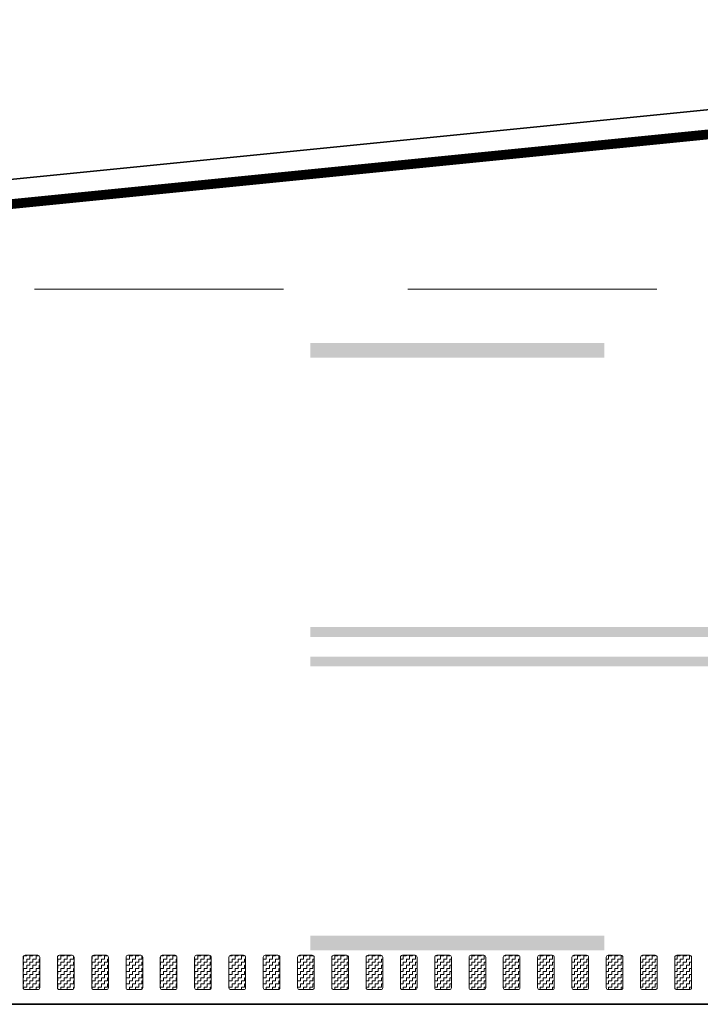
# Model space of a CAD drawing. Header units: metres. Extents: x -699 to 2316, y -1199 to 781.
# Tile 439 of 593: x 906 to 913, y -255 to -245. Entities that reach past the tile are written whole.
import ezdxf

# ---------------------------------------------------------------- set-up
doc = ezdxf.new("R2010")
doc.units = ezdxf.units.M
for name, pattern in [('HIDDENX2', [19.05, 12.7, -6.35]), ('VW-3-3_STREEP', [6, 3, -3]), ('VW-9-3_STREEP', [12, 9, -3])]:
    doc.linetypes.add(name, pattern=pattern)
for name, color, linetype, lineweight in [('N-WA-VW-MARKERING_DYNAMISCH-G', 7, 'Continuous', 35), ('N-WE-VH-KANTVERHARDING-G', 210, 'Continuous', 35), ('N-WE-VW-MARKERING_LANGS_STREEP_33-G', 7, 'VW-3-3_STREEP', 13), ('N-WE-VW-MARKERING_LANGS_STREEP_93-G', 7, 'VW-9-3_STREEP', 13), ('N-WE-VW-MARKERING_LANGS_STREEP_DOORGETROKKEN-G', 7, 'Continuous', 13)]:
    doc.layers.add(name, color=color, linetype=linetype, lineweight=lineweight)
pattern_1 = [(180, (0, 0), (-0.03175, -0.03175), [0.03175, -0.03175]), (270, (-0.03175, 0), (0.03175, -0.03175), [0.03175, -0.03175])]

msp = doc.modelspace()

# ---------------------------------------------------------------- hatches: boundary and pattern name
at = {"layer": 'N-WA-VW-MARKERING_DYNAMISCH-G', "lineweight": 9}
h = msp.add_hatch(dxfattribs=at)
h.set_pattern_fill('ZIGZAG', color=8, scale=0.01, angle=180, style=0)
h.set_pattern_definition(pattern_1)
edge = h.paths.add_edge_path()
edge.add_line((906.0648, -254.3115), (906.1948, -254.3115))
edge.add_arc((906.1948, -254.3315), 0.02, 0, 90, ccw=False)
edge.add_line((906.2148, -254.3315), (906.2148, -254.6415))
edge.add_arc((906.1948, -254.6415), 0.02, 270, 360, ccw=False)
edge.add_line((906.1948, -254.6615), (906.0648, -254.6615))
edge.add_arc((906.0648, -254.6415), 0.02, 180, 270, ccw=False)
edge.add_line((906.0448, -254.6415), (906.0448, -254.3315))
edge.add_arc((906.0648, -254.3315), 0.02, 90, 180, ccw=False)
h = msp.add_hatch(dxfattribs=at)
h.set_pattern_fill('ZIGZAG', color=8, scale=0.01, angle=180, style=0)
h.set_pattern_definition(pattern_1)
edge = h.paths.add_edge_path()
edge.add_line((906.4148, -254.3115), (906.5448, -254.3115))
edge.add_arc((906.5448, -254.3315), 0.02, 0, 90, ccw=False)
edge.add_line((906.5648, -254.3315), (906.5648, -254.6415))
edge.add_arc((906.5448, -254.6415), 0.02, 270, 360, ccw=False)
edge.add_line((906.5448, -254.6615), (906.4148, -254.6615))
edge.add_arc((906.4148, -254.6415), 0.02, 180, 270, ccw=False)
edge.add_line((906.3948, -254.6415), (906.3948, -254.3315))
edge.add_arc((906.4148, -254.3315), 0.02, 90, 180, ccw=False)
h = msp.add_hatch(dxfattribs=at)
h.set_pattern_fill('ZIGZAG', color=8, scale=0.01, angle=180, style=0)
h.set_pattern_definition(pattern_1)
edge = h.paths.add_edge_path()
edge.add_line((906.7648, -254.3115), (906.8948, -254.3115))
edge.add_arc((906.8948, -254.3315), 0.02, 0, 90, ccw=False)
edge.add_line((906.9148, -254.3315), (906.9148, -254.6415))
edge.add_arc((906.8948, -254.6415), 0.02, 270, 360, ccw=False)
edge.add_line((906.8948, -254.6615), (906.7648, -254.6615))
edge.add_arc((906.7648, -254.6415), 0.02, 180, 270, ccw=False)
edge.add_line((906.7448, -254.6415), (906.7448, -254.3315))
edge.add_arc((906.7648, -254.3315), 0.02, 90, 180, ccw=False)
h = msp.add_hatch(dxfattribs=at)
h.set_pattern_fill('ZIGZAG', color=8, scale=0.01, angle=180, style=0)
h.set_pattern_definition(pattern_1)
edge = h.paths.add_edge_path()
edge.add_line((907.1148, -254.3115), (907.2448, -254.3115))
edge.add_arc((907.2448, -254.3315), 0.02, 0, 90, ccw=False)
edge.add_line((907.2648, -254.3315), (907.2648, -254.6415))
edge.add_arc((907.2448, -254.6415), 0.02, 270, 360, ccw=False)
edge.add_line((907.2448, -254.6615), (907.1148, -254.6615))
edge.add_arc((907.1148, -254.6415), 0.02, 180, 270, ccw=False)
edge.add_line((907.0948, -254.6415), (907.0948, -254.3315))
edge.add_arc((907.1148, -254.3315), 0.02, 90, 180, ccw=False)
h = msp.add_hatch(dxfattribs=at)
h.set_pattern_fill('ZIGZAG', color=8, scale=0.01, angle=180, style=0)
h.set_pattern_definition(pattern_1)
edge = h.paths.add_edge_path()
edge.add_line((907.4648, -254.3115), (907.5948, -254.3115))
edge.add_arc((907.5948, -254.3315), 0.02, 0, 90, ccw=False)
edge.add_line((907.6148, -254.3315), (907.6148, -254.6415))
edge.add_arc((907.5948, -254.6415), 0.02, 270, 360, ccw=False)
edge.add_line((907.5948, -254.6615), (907.4648, -254.6615))
edge.add_arc((907.4648, -254.6415), 0.02, 180, 270, ccw=False)
edge.add_line((907.4448, -254.6415), (907.4448, -254.3315))
edge.add_arc((907.4648, -254.3315), 0.02, 90, 180, ccw=False)
h = msp.add_hatch(dxfattribs=at)
h.set_pattern_fill('ZIGZAG', color=8, scale=0.01, angle=180, style=0)
h.set_pattern_definition(pattern_1)
edge = h.paths.add_edge_path()
edge.add_line((907.8148, -254.3115), (907.9448, -254.3115))
edge.add_arc((907.9448, -254.3315), 0.02, 0, 90, ccw=False)
edge.add_line((907.9648, -254.3315), (907.9648, -254.6415))
edge.add_arc((907.9448, -254.6415), 0.02, 270, 360, ccw=False)
edge.add_line((907.9448, -254.6615), (907.8148, -254.6615))
edge.add_arc((907.8148, -254.6415), 0.02, 180, 270, ccw=False)
edge.add_line((907.7948, -254.6415), (907.7948, -254.3315))
edge.add_arc((907.8148, -254.3315), 0.02, 90, 180, ccw=False)
h = msp.add_hatch(dxfattribs=at)
h.set_pattern_fill('ZIGZAG', color=8, scale=0.01, angle=180, style=0)
h.set_pattern_definition(pattern_1)
edge = h.paths.add_edge_path()
edge.add_line((908.1648, -254.3115), (908.2948, -254.3115))
edge.add_arc((908.2948, -254.3315), 0.02, 0, 90, ccw=False)
edge.add_line((908.3148, -254.3315), (908.3148, -254.6415))
edge.add_arc((908.2948, -254.6415), 0.02, 270, 360, ccw=False)
edge.add_line((908.2948, -254.6615), (908.1648, -254.6615))
edge.add_arc((908.1648, -254.6415), 0.02, 180, 270, ccw=False)
edge.add_line((908.1448, -254.6415), (908.1448, -254.3315))
edge.add_arc((908.1648, -254.3315), 0.02, 90, 180, ccw=False)
h = msp.add_hatch(dxfattribs=at)
h.set_pattern_fill('ZIGZAG', color=8, scale=0.01, angle=180, style=0)
h.set_pattern_definition(pattern_1)
edge = h.paths.add_edge_path()
edge.add_line((908.5148, -254.3115), (908.6448, -254.3115))
edge.add_arc((908.6448, -254.3315), 0.02, 0, 90, ccw=False)
edge.add_line((908.6648, -254.3315), (908.6648, -254.6415))
edge.add_arc((908.6448, -254.6415), 0.02, 270, 360, ccw=False)
edge.add_line((908.6448, -254.6615), (908.5148, -254.6615))
edge.add_arc((908.5148, -254.6415), 0.02, 180, 270, ccw=False)
edge.add_line((908.4948, -254.6415), (908.4948, -254.3315))
edge.add_arc((908.5148, -254.3315), 0.02, 90, 180, ccw=False)
h = msp.add_hatch(dxfattribs=at)
h.set_pattern_fill('ZIGZAG', color=8, scale=0.01, angle=180, style=0)
h.set_pattern_definition(pattern_1)
edge = h.paths.add_edge_path()
edge.add_line((908.8648, -254.3115), (908.9948, -254.3115))
edge.add_arc((908.9948, -254.3315), 0.02, 0, 90, ccw=False)
edge.add_line((909.0148, -254.3315), (909.0148, -254.6415))
edge.add_arc((908.9948, -254.6415), 0.02, 270, 360, ccw=False)
edge.add_line((908.9948, -254.6615), (908.8648, -254.6615))
edge.add_arc((908.8648, -254.6415), 0.02, 180, 270, ccw=False)
edge.add_line((908.8448, -254.6415), (908.8448, -254.3315))
edge.add_arc((908.8648, -254.3315), 0.02, 90, 180, ccw=False)
h = msp.add_hatch(dxfattribs=at)
h.set_pattern_fill('ZIGZAG', color=8, scale=0.01, angle=180, style=0)
h.set_pattern_definition(pattern_1)
edge = h.paths.add_edge_path()
edge.add_line((909.2148, -254.3115), (909.3448, -254.3115))
edge.add_arc((909.3448, -254.3315), 0.02, 0, 90, ccw=False)
edge.add_line((909.3648, -254.3315), (909.3648, -254.6415))
edge.add_arc((909.3448, -254.6415), 0.02, 270, 360, ccw=False)
edge.add_line((909.3448, -254.6615), (909.2148, -254.6615))
edge.add_arc((909.2148, -254.6415), 0.02, 180, 270, ccw=False)
edge.add_line((909.1948, -254.6415), (909.1948, -254.3315))
edge.add_arc((909.2148, -254.3315), 0.02, 90, 180, ccw=False)
h = msp.add_hatch(dxfattribs=at)
h.set_pattern_fill('ZIGZAG', color=8, scale=0.01, angle=180, style=0)
h.set_pattern_definition(pattern_1)
edge = h.paths.add_edge_path()
edge.add_line((909.5648, -254.3115), (909.6948, -254.3115))
edge.add_arc((909.6948, -254.3315), 0.02, 0, 90, ccw=False)
edge.add_line((909.7148, -254.3315), (909.7148, -254.6415))
edge.add_arc((909.6948, -254.6415), 0.02, 270, 360, ccw=False)
edge.add_line((909.6948, -254.6615), (909.5648, -254.6615))
edge.add_arc((909.5648, -254.6415), 0.02, 180, 270, ccw=False)
edge.add_line((909.5448, -254.6415), (909.5448, -254.3315))
edge.add_arc((909.5648, -254.3315), 0.02, 90, 180, ccw=False)
h = msp.add_hatch(dxfattribs=at)
h.set_pattern_fill('ZIGZAG', color=8, scale=0.01, angle=180, style=0)
h.set_pattern_definition(pattern_1)
edge = h.paths.add_edge_path()
edge.add_line((909.9148, -254.3115), (910.0448, -254.3115))
edge.add_arc((910.0448, -254.3315), 0.02, 0, 90, ccw=False)
edge.add_line((910.0648, -254.3315), (910.0648, -254.6415))
edge.add_arc((910.0448, -254.6415), 0.02, 270, 360, ccw=False)
edge.add_line((910.0448, -254.6615), (909.9148, -254.6615))
edge.add_arc((909.9148, -254.6415), 0.02, 180, 270, ccw=False)
edge.add_line((909.8948, -254.6415), (909.8948, -254.3315))
edge.add_arc((909.9148, -254.3315), 0.02, 90, 180, ccw=False)
h = msp.add_hatch(dxfattribs=at)
h.set_pattern_fill('ZIGZAG', color=8, scale=0.01, angle=180, style=0)
h.set_pattern_definition(pattern_1)
edge = h.paths.add_edge_path()
edge.add_line((910.2648, -254.3115), (910.3948, -254.3115))
edge.add_arc((910.3948, -254.3315), 0.02, 0, 90, ccw=False)
edge.add_line((910.4148, -254.3315), (910.4148, -254.6415))
edge.add_arc((910.3948, -254.6415), 0.02, 270, 360, ccw=False)
edge.add_line((910.3948, -254.6615), (910.2648, -254.6615))
edge.add_arc((910.2648, -254.6415), 0.02, 180, 270, ccw=False)
edge.add_line((910.2448, -254.6415), (910.2448, -254.3315))
edge.add_arc((910.2648, -254.3315), 0.02, 90, 180, ccw=False)
h = msp.add_hatch(dxfattribs=at)
h.set_pattern_fill('ZIGZAG', color=8, scale=0.01, angle=180, style=0)
h.set_pattern_definition(pattern_1)
edge = h.paths.add_edge_path()
edge.add_line((910.6148, -254.3115), (910.7448, -254.3115))
edge.add_arc((910.7448, -254.3315), 0.02, 0, 90, ccw=False)
edge.add_line((910.7648, -254.3315), (910.7648, -254.6415))
edge.add_arc((910.7448, -254.6415), 0.02, 270, 360, ccw=False)
edge.add_line((910.7448, -254.6615), (910.6148, -254.6615))
edge.add_arc((910.6148, -254.6415), 0.02, 180, 270, ccw=False)
edge.add_line((910.5948, -254.6415), (910.5948, -254.3315))
edge.add_arc((910.6148, -254.3315), 0.02, 90, 180, ccw=False)
h = msp.add_hatch(dxfattribs=at)
h.set_pattern_fill('ZIGZAG', color=8, scale=0.01, angle=180, style=0)
h.set_pattern_definition(pattern_1)
edge = h.paths.add_edge_path()
edge.add_line((910.9648, -254.3115), (911.0948, -254.3115))
edge.add_arc((911.0948, -254.3315), 0.02, 0, 90, ccw=False)
edge.add_line((911.1148, -254.3315), (911.1148, -254.6415))
edge.add_arc((911.0948, -254.6415), 0.02, 270, 360, ccw=False)
edge.add_line((911.0948, -254.6615), (910.9648, -254.6615))
edge.add_arc((910.9648, -254.6415), 0.02, 180, 270, ccw=False)
edge.add_line((910.9448, -254.6415), (910.9448, -254.3315))
edge.add_arc((910.9648, -254.3315), 0.02, 90, 180, ccw=False)
h = msp.add_hatch(dxfattribs=at)
h.set_pattern_fill('ZIGZAG', color=8, scale=0.01, angle=180, style=0)
h.set_pattern_definition(pattern_1)
edge = h.paths.add_edge_path()
edge.add_line((911.3148, -254.3115), (911.4448, -254.3115))
edge.add_arc((911.4448, -254.3315), 0.02, 0, 90, ccw=False)
edge.add_line((911.4648, -254.3315), (911.4648, -254.6415))
edge.add_arc((911.4448, -254.6415), 0.02, 270, 360, ccw=False)
edge.add_line((911.4448, -254.6615), (911.3148, -254.6615))
edge.add_arc((911.3148, -254.6415), 0.02, 180, 270, ccw=False)
edge.add_line((911.2948, -254.6415), (911.2948, -254.3315))
edge.add_arc((911.3148, -254.3315), 0.02, 90, 180, ccw=False)
h = msp.add_hatch(dxfattribs=at)
h.set_pattern_fill('ZIGZAG', color=8, scale=0.01, angle=180, style=0)
h.set_pattern_definition(pattern_1)
edge = h.paths.add_edge_path()
edge.add_line((911.6648, -254.3115), (911.7948, -254.3115))
edge.add_arc((911.7948, -254.3315), 0.02, 0, 90, ccw=False)
edge.add_line((911.8148, -254.3315), (911.8148, -254.6415))
edge.add_arc((911.7948, -254.6415), 0.02, 270, 360, ccw=False)
edge.add_line((911.7948, -254.6615), (911.6648, -254.6615))
edge.add_arc((911.6648, -254.6415), 0.02, 180, 270, ccw=False)
edge.add_line((911.6448, -254.6415), (911.6448, -254.3315))
edge.add_arc((911.6648, -254.3315), 0.02, 90, 180, ccw=False)
h = msp.add_hatch(dxfattribs=at)
h.set_pattern_fill('ZIGZAG', color=8, scale=0.01, angle=180, style=0)
h.set_pattern_definition(pattern_1)
edge = h.paths.add_edge_path()
edge.add_line((912.0148, -254.3115), (912.1448, -254.3115))
edge.add_arc((912.1448, -254.3315), 0.02, 0, 90, ccw=False)
edge.add_line((912.1648, -254.3315), (912.1648, -254.6415))
edge.add_arc((912.1448, -254.6415), 0.02, 270, 360, ccw=False)
edge.add_line((912.1448, -254.6615), (912.0148, -254.6615))
edge.add_arc((912.0148, -254.6415), 0.02, 180, 270, ccw=False)
edge.add_line((911.9948, -254.6415), (911.9948, -254.3315))
edge.add_arc((912.0148, -254.3315), 0.02, 90, 180, ccw=False)
h = msp.add_hatch(dxfattribs=at)
h.set_pattern_fill('ZIGZAG', color=8, scale=0.01, angle=180, style=0)
h.set_pattern_definition(pattern_1)
edge = h.paths.add_edge_path()
edge.add_line((912.3648, -254.3115), (912.4948, -254.3115))
edge.add_arc((912.4948, -254.3315), 0.02, 0, 90, ccw=False)
edge.add_line((912.5148, -254.3315), (912.5148, -254.6415))
edge.add_arc((912.4948, -254.6415), 0.02, 270, 360, ccw=False)
edge.add_line((912.4948, -254.6615), (912.3648, -254.6615))
edge.add_arc((912.3648, -254.6415), 0.02, 180, 270, ccw=False)
edge.add_line((912.3448, -254.6415), (912.3448, -254.3315))
edge.add_arc((912.3648, -254.3315), 0.02, 90, 180, ccw=False)
h = msp.add_hatch(dxfattribs=at)
h.set_pattern_fill('ZIGZAG', color=8, scale=0.01, angle=180, style=0)
h.set_pattern_definition(pattern_1)
edge = h.paths.add_edge_path()
edge.add_line((912.7148, -254.3115), (912.8448, -254.3115))
edge.add_arc((912.8448, -254.3315), 0.02, 0, 90, ccw=False)
edge.add_line((912.8648, -254.3315), (912.8648, -254.6415))
edge.add_arc((912.8448, -254.6415), 0.02, 270, 360, ccw=False)
edge.add_line((912.8448, -254.6615), (912.7148, -254.6615))
edge.add_arc((912.7148, -254.6415), 0.02, 180, 270, ccw=False)
edge.add_line((912.6948, -254.6415), (912.6948, -254.3315))
edge.add_arc((912.7148, -254.3315), 0.02, 90, 180, ccw=False)

# ---------------------------------------------------------------- linework, layer by layer
at = {"layer": 'N-WA-VW-MARKERING_DYNAMISCH-G', "color": 8, "lineweight": 9}
for points in [[(906.0648, -254.3115), (906.1948, -254.3115, -0.4142136), (906.2148, -254.3315), (906.2148, -254.6415, -0.4142136), (906.1948, -254.6615), (906.0648, -254.6615, -0.4142136), (906.0448, -254.6415), (906.0448, -254.3315, -0.4142136)], [(906.4148, -254.3115), (906.5448, -254.3115, -0.4142136), (906.5648, -254.3315), (906.5648, -254.6415, -0.4142136), (906.5448, -254.6615), (906.4148, -254.6615, -0.4142136), (906.3948, -254.6415), (906.3948, -254.3315, -0.4142136)], [(906.7648, -254.3115), (906.8948, -254.3115, -0.4142136), (906.9148, -254.3315), (906.9148, -254.6415, -0.4142136), (906.8948, -254.6615), (906.7648, -254.6615, -0.4142136), (906.7448, -254.6415), (906.7448, -254.3315, -0.4142136)], [(907.1148, -254.3115), (907.2448, -254.3115, -0.4142136), (907.2648, -254.3315), (907.2648, -254.6415, -0.4142136), (907.2448, -254.6615), (907.1148, -254.6615, -0.4142136), (907.0948, -254.6415), (907.0948, -254.3315, -0.4142136)], [(907.4648, -254.3115), (907.5948, -254.3115, -0.4142136), (907.6148, -254.3315), (907.6148, -254.6415, -0.4142136), (907.5948, -254.6615), (907.4648, -254.6615, -0.4142136), (907.4448, -254.6415), (907.4448, -254.3315, -0.4142136)], [(907.8148, -254.3115), (907.9448, -254.3115, -0.4142136), (907.9648, -254.3315), (907.9648, -254.6415, -0.4142136), (907.9448, -254.6615), (907.8148, -254.6615, -0.4142136), (907.7948, -254.6415), (907.7948, -254.3315, -0.4142136)], [(908.1648, -254.3115), (908.2948, -254.3115, -0.4142136), (908.3148, -254.3315), (908.3148, -254.6415, -0.4142136), (908.2948, -254.6615), (908.1648, -254.6615, -0.4142136), (908.1448, -254.6415), (908.1448, -254.3315, -0.4142136)], [(908.5148, -254.3115), (908.6448, -254.3115, -0.4142136), (908.6648, -254.3315), (908.6648, -254.6415, -0.4142136), (908.6448, -254.6615), (908.5148, -254.6615, -0.4142136), (908.4948, -254.6415), (908.4948, -254.3315, -0.4142136)], [(908.8648, -254.3115), (908.9948, -254.3115, -0.4142136), (909.0148, -254.3315), (909.0148, -254.6415, -0.4142136), (908.9948, -254.6615), (908.8648, -254.6615, -0.4142136), (908.8448, -254.6415), (908.8448, -254.3315, -0.4142136)], [(909.2148, -254.3115), (909.3448, -254.3115, -0.4142136), (909.3648, -254.3315), (909.3648, -254.6415, -0.4142136), (909.3448, -254.6615), (909.2148, -254.6615, -0.4142136), (909.1948, -254.6415), (909.1948, -254.3315, -0.4142136)], [(909.5648, -254.3115), (909.6948, -254.3115, -0.4142136), (909.7148, -254.3315), (909.7148, -254.6415, -0.4142136), (909.6948, -254.6615), (909.5648, -254.6615, -0.4142136), (909.5448, -254.6415), (909.5448, -254.3315, -0.4142136)], [(909.9148, -254.3115), (910.0448, -254.3115, -0.4142136), (910.0648, -254.3315), (910.0648, -254.6415, -0.4142136), (910.0448, -254.6615), (909.9148, -254.6615, -0.4142136), (909.8948, -254.6415), (909.8948, -254.3315, -0.4142136)], [(910.2648, -254.3115), (910.3948, -254.3115, -0.4142136), (910.4148, -254.3315), (910.4148, -254.6415, -0.4142136), (910.3948, -254.6615), (910.2648, -254.6615, -0.4142136), (910.2448, -254.6415), (910.2448, -254.3315, -0.4142136)], [(910.6148, -254.3115), (910.7448, -254.3115, -0.4142136), (910.7648, -254.3315), (910.7648, -254.6415, -0.4142136), (910.7448, -254.6615), (910.6148, -254.6615, -0.4142136), (910.5948, -254.6415), (910.5948, -254.3315, -0.4142136)], [(910.9648, -254.3115), (911.0948, -254.3115, -0.4142136), (911.1148, -254.3315), (911.1148, -254.6415, -0.4142136), (911.0948, -254.6615), (910.9648, -254.6615, -0.4142136), (910.9448, -254.6415), (910.9448, -254.3315, -0.4142136)], [(911.3148, -254.3115), (911.4448, -254.3115, -0.4142136), (911.4648, -254.3315), (911.4648, -254.6415, -0.4142136), (911.4448, -254.6615), (911.3148, -254.6615, -0.4142136), (911.2948, -254.6415), (911.2948, -254.3315, -0.4142136)], [(911.6648, -254.3115), (911.7948, -254.3115, -0.4142136), (911.8148, -254.3315), (911.8148, -254.6415, -0.4142136), (911.7948, -254.6615), (911.6648, -254.6615, -0.4142136), (911.6448, -254.6415), (911.6448, -254.3315, -0.4142136)], [(912.0148, -254.3115), (912.1448, -254.3115, -0.4142136), (912.1648, -254.3315), (912.1648, -254.6415, -0.4142136), (912.1448, -254.6615), (912.0148, -254.6615, -0.4142136), (911.9948, -254.6415), (911.9948, -254.3315, -0.4142136)], [(912.3648, -254.3115), (912.4948, -254.3115, -0.4142136), (912.5148, -254.3315), (912.5148, -254.6415, -0.4142136), (912.4948, -254.6615), (912.3648, -254.6615, -0.4142136), (912.3448, -254.6415), (912.3448, -254.3315, -0.4142136)], [(912.7148, -254.3115), (912.8448, -254.3115, -0.4142136), (912.8648, -254.3315), (912.8648, -254.6415, -0.4142136), (912.8448, -254.6615), (912.7148, -254.6615, -0.4142136), (912.6948, -254.6415), (912.6948, -254.3315, -0.4142136)]]:
    msp.add_lwpolyline(points, format="xyb", close=True, dxfattribs=at)
at = {"layer": 'N-WE-VH-KANTVERHARDING-G'}
for p, q in [((922.2318, -244.7615), (894.7318, -247.5115)), ((883.2321, -254.8115), (978.3951, -254.8115))]:
    msp.add_line(p, q, dxfattribs=at)
at = {"layer": 'N-WE-VH-KANTVERHARDING-G', "color": 8, "linetype": 'HIDDENX2', "lineweight": 5, "ltscale": 0.2}
msp.add_line((894.7318, -247.5115), (968.2318, -247.5115), dxfattribs=at)
at = {"layer": 'N-WE-VW-MARKERING_LANGS_STREEP_33-G', "color": 253, "linetype": 'Continuous'}
for points in [[(908.9747, -248.0615), (911.9747, -248.0615), (908.9747, -248.2115), (911.9747, -248.2115)], [(908.9747, -254.2615), (911.9747, -254.2615), (908.9747, -254.1115), (911.9747, -254.1115)]]:
    msp.add_solid(points, dxfattribs=at)
at = {"layer": 'N-WE-VW-MARKERING_LANGS_STREEP_93-G', "color": 253, "linetype": 'Continuous'}
for points in [[(908.9747, -250.9615), (917.9747, -250.9615), (908.9747, -251.0615), (917.9747, -251.0615)], [(908.9747, -251.3615), (917.9747, -251.3615), (908.9747, -251.2615), (917.9747, -251.2615)]]:
    msp.add_solid(points, dxfattribs=at)
at = {"layer": 'N-WE-VW-MARKERING_LANGS_STREEP_DOORGETROKKEN-G', "color": 253, "const_width": 0.1}
msp.add_lwpolyline([(924.2318, -245.0115), (922.2443, -245.0115), (898.2393, -247.412)], dxfattribs=at)

doc.saveas('drawing.dxf')
